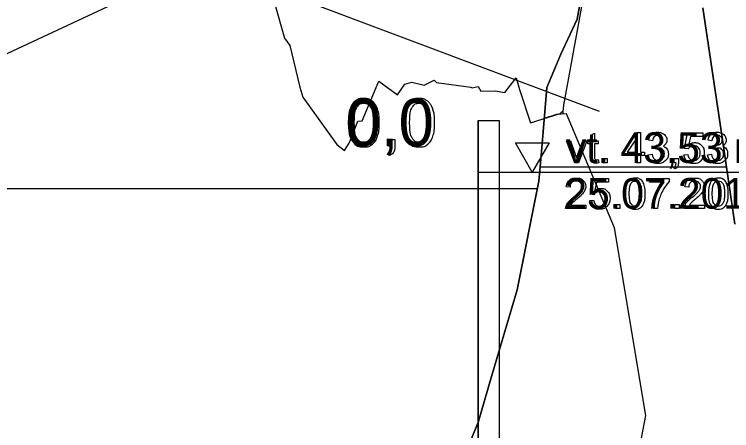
# Model space of a CAD drawing. Extents: x 700746 to 706058, y 6570320 to 6580460.
# Drawn here: x 704197.1 to 704281.7, y 6575866.7 to 6575915.9 of the extents above; entities that cross this region are included whole.
import ezdxf

# ---------------------------------------------------------------- set-up
doc = ezdxf.new("R2010")
doc.units = 0
for name, color, linetype in [('Default', 7, 'Continuous'), ('GEOLPUNKT', 7, 'Continuous'), ('Plokid', 7, 'Continuous'), ('Täide', 7, 'Continuous'), ('VEEKOGU', 7, 'Continuous'), ('Veetase', 7, 'Continuous')]:
    doc.layers.add(name, color=color, linetype=linetype)

msp = doc.modelspace()

# ---------------------------------------------------------------- linework, layer by layer
at = {"layer": 'Default'}
for points in [[(704226.627, 6575921.415), (704228.974, 6575913.061), (704229.577, 6575912.207), (704230.793, 6575907.302), (704231.137, 6575906.114), (704235.122, 6575900.532), (704236.05, 6575899.803), (704236.597, 6575900.693), (704237.62, 6575903.271), (704238.125, 6575903.311), (704240.099, 6575907.993), (704242.283, 6575906.393), (704243.141, 6575907.634), (704243.968, 6575907.869), (704245.41, 6575907.503), (704246.607, 6575908.11), (704246.861, 6575907.848), (704250.91, 6575907.303), (704251.077, 6575907.207), (704251.777, 6575907.346), (704252.102, 6575906.815), (704253.781, 6575906.852), (704254.934, 6575906.655), (704256.249, 6575908.383), (704256.647, 6575907.018), (704257.966, 6575903.074), (704261.436, 6575904.175), (704261.708, 6575904.395), (704261.799, 6575904.177), (704261.815, 6575904.409), (704261.923, 6575905.476), (704261.951, 6575905.592), (704264.43, 6575919.216)], [(704195.143, 6575829.568), (704199.098, 6575828.425), (704204.514, 6575837.219), (704205.926, 6575837.926), (704210.834, 6575839.311), (704217.644, 6575840.421), (704220.898, 6575839.045), (704225.282, 6575839.889), (704228.212, 6575839.533), (704231.721, 6575841.428), (704234.839, 6575841.943), (704238.403, 6575846.328), (704243.127, 6575849.659), (704247.655, 6575857.82), (704251.777, 6575867.716), (704253.361, 6575873.133), (704256.401, 6575883.358), (704258.951, 6575896.188), (704259.248, 6575899.669), (704259.891, 6575907.264), (704261.548, 6575911.178), (704263.474, 6575915.317), (704264.112, 6575919.022)], [(704278.28, 6575916.66), (704280.536, 6575901.345), (704282.049, 6575891.117)]]:
    msp.add_lwpolyline(points, dxfattribs=at)
at = {"layer": 'GEOLPUNKT'}
msp.add_lwpolyline([(704251.777, 6575903.341), (704254.277, 6575903.341), (704254.277, 6575845.841), (704251.777, 6575845.841)], close=True, dxfattribs=at)
for points in [[(704251.777, 6575903.341), (704251.777, 6575773.341)], [(704241.206, 6575900.329), (704241.206, 6575901.11), (704241.987, 6575901.11), (704241.987, 6575900.329)], [(704241.594, 6575900.329), (704241.206, 6575900.329)], [(704241.351, 6575899.219), (704241.159, 6575899.513)]]:
    msp.add_lwpolyline(points, dxfattribs=at)
for points in [[(704236.485, 6575903.09), (704236.485, 6575904.083), (704236.689, 6575904.689), (704236.894, 6575905.296), (704237.296, 6575905.623), (704237.699, 6575905.95), (704238.31, 6575905.95), (704238.76, 6575905.95), (704239.101, 6575905.769), (704239.442, 6575905.587), (704239.662, 6575905.246), (704239.883, 6575904.904), (704240.008, 6575904.413), (704240.134, 6575903.923), (704240.134, 6575903.09), (704240.134, 6575902.106), (704239.932, 6575901.499), (704239.73, 6575900.893), (704239.327, 6575900.564), (704238.924, 6575900.235), (704238.31, 6575900.235), (704237.5, 6575900.235), (704237.039, 6575900.813), (704236.485, 6575901.514), (704236.485, 6575903.09)], [(704243.007, 6575903.09), (704243.007, 6575904.083), (704243.211, 6575904.689), (704243.416, 6575905.296), (704243.818, 6575905.623), (704244.221, 6575905.95), (704244.832, 6575905.95), (704245.282, 6575905.95), (704245.623, 6575905.769), (704245.964, 6575905.587), (704246.184, 6575905.246), (704246.404, 6575904.904), (704246.53, 6575904.413), (704246.656, 6575903.923), (704246.656, 6575903.09), (704246.656, 6575902.106), (704246.454, 6575901.499), (704246.252, 6575900.893), (704245.849, 6575900.564), (704245.446, 6575900.235), (704244.832, 6575900.235), (704244.022, 6575900.235), (704243.561, 6575900.813), (704243.007, 6575901.514), (704243.007, 6575903.09)], [(704237.194, 6575903.09), (704237.194, 6575901.709), (704237.516, 6575901.254), (704237.837, 6575900.798), (704238.31, 6575900.798), (704238.782, 6575900.798), (704239.104, 6575901.256), (704239.426, 6575901.713), (704239.426, 6575903.09), (704239.426, 6575904.473), (704239.105, 6575904.928), (704238.783, 6575905.382), (704238.302, 6575905.382), (704237.83, 6575905.382), (704237.547, 6575904.981), (704237.194, 6575904.469), (704237.194, 6575903.09)], [(704243.716, 6575903.09), (704243.716, 6575901.709), (704244.037, 6575901.254), (704244.359, 6575900.798), (704244.832, 6575900.798), (704245.304, 6575900.798), (704245.626, 6575901.256), (704245.948, 6575901.713), (704245.948, 6575903.09), (704245.948, 6575904.473), (704245.627, 6575904.928), (704245.305, 6575905.382), (704244.824, 6575905.382), (704244.352, 6575905.382), (704244.069, 6575904.981), (704243.716, 6575904.469), (704243.716, 6575903.09)], [(704241.159, 6575899.513), (704241.377, 6575899.609), (704241.48, 6575899.795), (704241.583, 6575899.98), (704241.594, 6575900.329)], [(704241.987, 6575900.329), (704241.987, 6575899.896), (704241.835, 6575899.63), (704241.682, 6575899.364), (704241.351, 6575899.219)]]:
    msp.add_open_spline(points, degree=3, dxfattribs=at)
at = {"layer": 'Plokid'}
for p, q in [((704219.385, 6575922.041), (704170.736, 6575899.343)), ((704259.094, 6575897.871), (704281.05, 6575897.871))]:
    msp.add_line(p, q, dxfattribs=at)
for points in [[(704219.385, 6575988.518), (704219.385, 6575922.041), (704266.068, 6575904.448)], [(704195.143, 6575829.568), (704199.098, 6575828.425), (704204.514, 6575837.219), (704205.926, 6575837.926), (704210.834, 6575839.311), (704217.644, 6575840.421), (704220.898, 6575839.045), (704225.282, 6575839.889), (704228.212, 6575839.533), (704231.721, 6575841.428), (704234.839, 6575841.943), (704238.403, 6575846.328), (704243.127, 6575849.659), (704247.655, 6575857.82), (704251.777, 6575867.716), (704253.361, 6575873.133), (704256.401, 6575883.358), (704258.951, 6575896.188), (704259.248, 6575899.669), (704259.891, 6575907.264), (704261.548, 6575911.178), (704263.474, 6575915.317), (704264.112, 6575919.022)], [(704278.28, 6575916.66), (704280.536, 6575901.345), (704282.049, 6575891.117)]]:
    msp.add_lwpolyline(points, dxfattribs=at)
at = {"layer": 'Täide'}
msp.add_line((704261.037, 6575904.049), (704259.579, 6575903.586), dxfattribs=at)
for points in [[(704264.112, 6575919.022), (704263.474, 6575915.317), (704261.548, 6575911.178), (704259.891, 6575907.264), (704259.248, 6575899.669), (704258.951, 6575896.188), (704256.401, 6575883.358), (704253.361, 6575873.133), (704251.777, 6575867.716), (704247.655, 6575857.82), (704243.127, 6575849.659), (704238.403, 6575846.328), (704234.839, 6575841.943), (704231.721, 6575841.428), (704228.212, 6575839.533), (704225.282, 6575839.889), (704220.898, 6575839.045), (704217.644, 6575840.421), (704210.834, 6575839.311), (704205.926, 6575837.926), (704204.514, 6575837.219), (704199.098, 6575828.425), (704195.143, 6575829.568)], [(704282.049, 6575891.117), (704280.536, 6575901.345), (704278.28, 6575916.66)], [(704238.1, 6575845.955), (704241.743, 6575836.926), (704251.777, 6575831.841), (704265.987, 6575839.478), (704271.567, 6575868.525), (704267.865, 6575890.691), (704262.18, 6575904.136), (704261.037, 6575904.049)], [(704259.579, 6575903.586), (704259.248, 6575899.669), (704258.951, 6575896.188), (704256.401, 6575883.358), (704253.361, 6575873.133), (704251.777, 6575867.716)], [(704251.777, 6575867.716), (704247.655, 6575857.82), (704243.127, 6575849.659), (704238.403, 6575846.328)]]:
    msp.add_lwpolyline(points, dxfattribs=at)
at = {"layer": 'VEEKOGU'}
for p, q in [((704258.768, 6575895.271), (704171.938, 6575895.271)), ((704256.401, 6575883.358), (704258.768, 6575895.271)), ((704253.361, 6575873.133), (704256.401, 6575883.358))]:
    msp.add_line(p, q, dxfattribs=at)
msp.add_lwpolyline([(704247.655, 6575857.82), (704251.777, 6575867.716), (704253.361, 6575873.133)], dxfattribs=at)
at = {"layer": 'Veetase'}
msp.add_line((704251.777, 6575897.271), (704287.446, 6575897.271), dxfattribs=at)
msp.add_line((704251.777, 6575897.271), (704287.446, 6575897.271), dxfattribs=at)
for points in [[(704265.058, 6575899.11), (704265.058, 6575900.613), (704264.731, 6575900.613), (704264.731, 6575900.956), (704265.058, 6575900.956), (704265.058, 6575901.602), (704265.5, 6575901.867), (704265.5, 6575900.956), (704265.941, 6575900.956), (704265.941, 6575900.613), (704265.5, 6575900.613), (704265.5, 6575899.084)], [(704270.461, 6575898.346), (704270.461, 6575899.208), (704268.899, 6575899.208), (704268.899, 6575899.614), (704270.54, 6575901.946), (704270.902, 6575901.946), (704270.902, 6575899.614), (704271.388, 6575899.614), (704271.388, 6575899.208), (704270.902, 6575899.208), (704270.902, 6575898.346), (704270.461, 6575898.346)], [(704276.527, 6575899.996), (704276.113, 6575900.05), (704276.462, 6575901.9), (704278.251, 6575901.9), (704278.251, 6575901.477), (704276.815, 6575901.477), (704276.621, 6575900.511)], [(704263.181, 6575898.346), (704262.193, 6575900.956), (704262.66, 6575900.956), (704263.219, 6575899.393)], [(704263.55, 6575899.364), (704264.129, 6575900.956), (704264.583, 6575900.956), (704263.597, 6575898.346), (704263.181, 6575898.346)], [(704270.461, 6575899.614), (704270.461, 6575901.24), (704269.334, 6575899.614), (704270.461, 6575899.614)], [(704272.329, 6575900.948), (704271.887, 6575901.027)], [(704279.318, 6575900.948), (704278.876, 6575901.027)], [(704272.715, 6575900.053), (704272.764, 6575900.44)], [(704279.704, 6575900.053), (704279.753, 6575900.44)], [(704271.844, 6575899.301), (704272.285, 6575899.359)], [(704276.033, 6575899.29), (704276.497, 6575899.329)], [(704278.832, 6575899.301), (704279.274, 6575899.359)], [(704265.941, 6575898.74), (704266.005, 6575898.35)], [(704266.498, 6575898.346), (704266.498, 6575898.849), (704267.001, 6575898.849), (704267.001, 6575898.346), (704266.498, 6575898.346)], [(704274.876, 6575898.346), (704274.876, 6575898.849), (704275.378, 6575898.849), (704275.378, 6575898.346)], [(704275.125, 6575898.346), (704274.876, 6575898.346)], [(704274.969, 6575897.633), (704274.845, 6575897.822)], [(704265.438, 6575894.596), (704265.024, 6575894.65), (704265.372, 6575896.5), (704267.161, 6575896.5), (704267.161, 6575896.077), (704265.725, 6575896.077), (704265.531, 6575895.111)], [(704271.963, 6575896.075), (704271.963, 6575896.5), (704274.292, 6575896.5), (704274.292, 6575896.156)], [(704273.725, 6575896.075), (704271.963, 6575896.075)], [(704262.628, 6575895.474), (704262.173, 6575895.52)], [(704276.606, 6575895.474), (704276.15, 6575895.52)], [(704264.944, 6575893.89), (704265.408, 6575893.929)], [(704264.469, 6575893.372), (704264.469, 6575892.946), (704262.09, 6575892.946)], [(704262.705, 6575893.372), (704264.469, 6575893.372)], [(704267.987, 6575892.946), (704267.987, 6575893.449), (704268.489, 6575893.449), (704268.489, 6575892.946), (704267.987, 6575892.946)], [(704274.976, 6575892.946), (704274.976, 6575893.449), (704275.478, 6575893.449), (704275.478, 6575892.946), (704274.976, 6575892.946)], [(704278.447, 6575893.372), (704278.447, 6575892.946), (704276.068, 6575892.946)], [(704276.682, 6575893.372), (704278.447, 6575893.372)], [(704272.921, 6575892.946), (704272.465, 6575892.946)]]:
    msp.add_lwpolyline(points, dxfattribs=at)
msp.add_lwpolyline([(704258.168, 6575900.719), (704260.158, 6575900.719), (704258.168, 6575897.271), (704256.177, 6575900.719)], close=True, dxfattribs=at)
msp.add_lwpolyline([(704258.168, 6575900.719), (704260.158, 6575900.719), (704258.168, 6575897.271), (704256.177, 6575900.719)], close=True, dxfattribs=at)
for points in [[(704271.887, 6575901.027), (704271.969, 6575901.472), (704272.256, 6575901.716), (704272.543, 6575901.96), (704272.971, 6575901.96), (704273.266, 6575901.96), (704273.514, 6575901.834), (704273.762, 6575901.708), (704273.894, 6575901.489), (704274.025, 6575901.271), (704274.025, 6575901.026), (704274.025, 6575900.793), (704273.9, 6575900.602), (704273.774, 6575900.411), (704273.529, 6575900.298), (704273.848, 6575900.224), (704274.024, 6575899.993), (704274.201, 6575899.761), (704274.201, 6575899.412), (704274.201, 6575898.941), (704273.857, 6575898.614), (704273.513, 6575898.286), (704272.988, 6575898.286), (704272.514, 6575898.286), (704272.201, 6575898.569), (704271.888, 6575898.851), (704271.844, 6575899.301)], [(704272.764, 6575900.44), (704272.808, 6575900.435), (704272.835, 6575900.435), (704273.118, 6575900.435), (704273.344, 6575900.582), (704273.569, 6575900.73), (704273.569, 6575901.036), (704273.569, 6575901.279), (704273.405, 6575901.439), (704273.24, 6575901.598), (704272.98, 6575901.598), (704272.722, 6575901.598), (704272.55, 6575901.435), (704272.378, 6575901.273), (704272.329, 6575900.948)], [(704278.876, 6575901.027), (704278.957, 6575901.472), (704279.245, 6575901.716), (704279.532, 6575901.96), (704279.96, 6575901.96), (704280.255, 6575901.96), (704280.503, 6575901.834), (704280.751, 6575901.708), (704280.882, 6575901.489), (704281.014, 6575901.271), (704281.014, 6575901.026), (704281.014, 6575900.793), (704280.888, 6575900.602), (704280.763, 6575900.411), (704280.518, 6575900.298), (704280.837, 6575900.224), (704281.013, 6575899.993), (704281.189, 6575899.761), (704281.189, 6575899.412), (704281.189, 6575898.941), (704280.846, 6575898.614), (704280.502, 6575898.286), (704279.976, 6575898.286), (704279.503, 6575898.286), (704279.19, 6575898.569), (704278.876, 6575898.851), (704278.832, 6575899.301)], [(704279.753, 6575900.44), (704279.797, 6575900.435), (704279.824, 6575900.435), (704280.106, 6575900.435), (704280.332, 6575900.582), (704280.558, 6575900.73), (704280.558, 6575901.036), (704280.558, 6575901.279), (704280.394, 6575901.439), (704280.229, 6575901.598), (704279.969, 6575901.598), (704279.711, 6575901.598), (704279.539, 6575901.435), (704279.367, 6575901.273), (704279.318, 6575900.948)], [(704276.621, 6575900.511), (704276.945, 6575900.736), (704277.301, 6575900.736), (704277.772, 6575900.736), (704278.097, 6575900.41), (704278.421, 6575900.083), (704278.421, 6575899.569), (704278.421, 6575899.08), (704278.136, 6575898.724), (704277.79, 6575898.286), (704277.19, 6575898.286), (704276.699, 6575898.286), (704276.388, 6575898.561), (704276.078, 6575898.836), (704276.033, 6575899.29)], [(704272.285, 6575899.359), (704272.361, 6575898.983), (704272.544, 6575898.817), (704272.726, 6575898.651), (704272.99, 6575898.651), (704273.303, 6575898.651), (704273.517, 6575898.867), (704273.731, 6575899.083), (704273.731, 6575899.402), (704273.731, 6575899.707), (704273.532, 6575899.905), (704273.334, 6575900.102), (704273.027, 6575900.102), (704272.902, 6575900.102), (704272.715, 6575900.053)], [(704276.497, 6575899.329), (704276.549, 6575898.99), (704276.736, 6575898.819), (704276.923, 6575898.648), (704277.19, 6575898.648), (704277.511, 6575898.648), (704277.731, 6575898.89), (704277.951, 6575899.131), (704277.951, 6575899.53), (704277.951, 6575899.909), (704277.74, 6575900.128), (704277.529, 6575900.347), (704277.183, 6575900.347), (704276.968, 6575900.347), (704276.797, 6575900.249), (704276.626, 6575900.151), (704276.527, 6575899.996)], [(704279.274, 6575899.359), (704279.35, 6575898.983), (704279.532, 6575898.817), (704279.715, 6575898.651), (704279.979, 6575898.651), (704280.292, 6575898.651), (704280.506, 6575898.867), (704280.72, 6575899.083), (704280.72, 6575899.402), (704280.72, 6575899.707), (704280.521, 6575899.905), (704280.322, 6575900.102), (704280.015, 6575900.102), (704279.89, 6575900.102), (704279.704, 6575900.053)], [(704263.219, 6575899.393), (704263.309, 6575899.14), (704263.385, 6575898.867), (704263.444, 6575899.074), (704263.55, 6575899.364)], [(704266.005, 6575898.35), (704265.818, 6575898.311), (704265.671, 6575898.311), (704265.431, 6575898.311), (704265.298, 6575898.387), (704265.166, 6575898.463), (704265.112, 6575898.587), (704265.058, 6575898.712), (704265.058, 6575899.11)], [(704265.5, 6575899.084), (704265.5, 6575898.895), (704265.523, 6575898.841), (704265.546, 6575898.786), (704265.599, 6575898.754), (704265.651, 6575898.722), (704265.749, 6575898.722), (704265.822, 6575898.722), (704265.941, 6575898.74)], [(704274.845, 6575897.822), (704274.985, 6575897.884), (704275.052, 6575898.003), (704275.118, 6575898.123), (704275.125, 6575898.346)], [(704275.378, 6575898.346), (704275.378, 6575898.068), (704275.28, 6575897.897), (704275.182, 6575897.727), (704274.969, 6575897.633)], [(704262.173, 6575895.52), (704262.219, 6575896.028), (704262.524, 6575896.294), (704262.828, 6575896.56), (704263.342, 6575896.56), (704263.86, 6575896.56), (704264.162, 6575896.273), (704264.464, 6575895.986), (704264.464, 6575895.561), (704264.464, 6575895.345), (704264.376, 6575895.137), (704264.287, 6575894.928), (704264.082, 6575894.697), (704263.878, 6575894.467), (704263.402, 6575894.064), (704263.004, 6575893.73), (704262.891, 6575893.611), (704262.779, 6575893.492), (704262.705, 6575893.372)], [(704269.137, 6575894.722), (704269.137, 6575895.36), (704269.268, 6575895.75), (704269.399, 6575896.139), (704269.658, 6575896.35), (704269.917, 6575896.56), (704270.31, 6575896.56), (704270.599, 6575896.56), (704270.818, 6575896.444), (704271.037, 6575896.327), (704271.179, 6575896.107), (704271.321, 6575895.888), (704271.402, 6575895.572), (704271.483, 6575895.257), (704271.483, 6575894.722), (704271.483, 6575894.089), (704271.353, 6575893.699), (704271.223, 6575893.309), (704270.964, 6575893.098), (704270.705, 6575892.886), (704270.31, 6575892.886), (704269.789, 6575892.886), (704269.493, 6575893.258), (704269.137, 6575893.708), (704269.137, 6575894.722)], [(704276.15, 6575895.52), (704276.197, 6575896.028), (704276.501, 6575896.294), (704276.806, 6575896.56), (704277.319, 6575896.56), (704277.837, 6575896.56), (704278.139, 6575896.273), (704278.441, 6575895.986), (704278.441, 6575895.561), (704278.441, 6575895.345), (704278.353, 6575895.137), (704278.265, 6575894.928), (704278.06, 6575894.697), (704277.855, 6575894.467), (704277.38, 6575894.064), (704276.982, 6575893.73), (704276.869, 6575893.611), (704276.756, 6575893.492), (704276.682, 6575893.372)], [(704278.921, 6575894.722), (704278.921, 6575895.36), (704279.053, 6575895.75), (704279.184, 6575896.139), (704279.443, 6575896.35), (704279.702, 6575896.56), (704280.094, 6575896.56), (704280.384, 6575896.56), (704280.603, 6575896.444), (704280.822, 6575896.327), (704280.964, 6575896.107), (704281.106, 6575895.888), (704281.187, 6575895.572), (704281.267, 6575895.257), (704281.267, 6575894.722), (704281.267, 6575894.089), (704281.137, 6575893.699), (704281.007, 6575893.309), (704280.748, 6575893.098), (704280.49, 6575892.886), (704280.094, 6575892.886), (704279.574, 6575892.886), (704279.277, 6575893.258), (704278.921, 6575893.708), (704278.921, 6575894.722)], [(704262.09, 6575892.946), (704262.085, 6575893.106), (704262.142, 6575893.254), (704262.233, 6575893.497), (704262.433, 6575893.733), (704262.634, 6575893.968), (704263.011, 6575894.277), (704263.597, 6575894.759), (704263.803, 6575895.04), (704264.008, 6575895.321), (704264.008, 6575895.572), (704264.008, 6575895.834), (704263.821, 6575896.015), (704263.633, 6575896.195), (704263.332, 6575896.195), (704263.013, 6575896.195), (704262.822, 6575896.004), (704262.631, 6575895.812), (704262.628, 6575895.474)], [(704269.592, 6575894.722), (704269.592, 6575893.834), (704269.799, 6575893.541), (704270.006, 6575893.248), (704270.31, 6575893.248), (704270.613, 6575893.248), (704270.82, 6575893.542), (704271.027, 6575893.836), (704271.027, 6575894.722), (704271.027, 6575895.611), (704270.821, 6575895.903), (704270.614, 6575896.195), (704270.305, 6575896.195), (704270.001, 6575896.195), (704269.819, 6575895.937), (704269.592, 6575895.608), (704269.592, 6575894.722)], [(704272.465, 6575892.946), (704272.472, 6575893.371), (704272.632, 6575893.973), (704272.792, 6575894.574), (704273.09, 6575895.133), (704273.388, 6575895.691), (704273.725, 6575896.075)], [(704274.292, 6575896.156), (704273.949, 6575895.79), (704273.611, 6575895.183), (704273.274, 6575894.577), (704273.09, 6575893.936), (704272.957, 6575893.484), (704272.921, 6575892.946)], [(704276.068, 6575892.946), (704276.063, 6575893.106), (704276.119, 6575893.254), (704276.21, 6575893.497), (704276.411, 6575893.733), (704276.611, 6575893.968), (704276.989, 6575894.277), (704277.575, 6575894.759), (704277.78, 6575895.04), (704277.986, 6575895.321), (704277.986, 6575895.572), (704277.986, 6575895.834), (704277.798, 6575896.015), (704277.611, 6575896.195), (704277.309, 6575896.195), (704276.99, 6575896.195), (704276.799, 6575896.004), (704276.608, 6575895.812), (704276.606, 6575895.474)], [(704279.377, 6575894.722), (704279.377, 6575893.834), (704279.584, 6575893.541), (704279.791, 6575893.248), (704280.094, 6575893.248), (704280.398, 6575893.248), (704280.605, 6575893.542), (704280.812, 6575893.836), (704280.812, 6575894.722), (704280.812, 6575895.611), (704280.605, 6575895.903), (704280.399, 6575896.195), (704280.09, 6575896.195), (704279.786, 6575896.195), (704279.604, 6575895.937), (704279.377, 6575895.608), (704279.377, 6575894.722)], [(704265.531, 6575895.111), (704265.856, 6575895.336), (704266.212, 6575895.336), (704266.683, 6575895.336), (704267.007, 6575895.01), (704267.331, 6575894.683), (704267.331, 6575894.169), (704267.331, 6575893.68), (704267.046, 6575893.324), (704266.7, 6575892.886), (704266.101, 6575892.886), (704265.61, 6575892.886), (704265.299, 6575893.161), (704264.988, 6575893.436), (704264.944, 6575893.89)], [(704265.408, 6575893.929), (704265.459, 6575893.59), (704265.647, 6575893.419), (704265.834, 6575893.248), (704266.1, 6575893.248), (704266.422, 6575893.248), (704266.642, 6575893.49), (704266.862, 6575893.731), (704266.862, 6575894.13), (704266.862, 6575894.509), (704266.651, 6575894.728), (704266.439, 6575894.947), (704266.093, 6575894.947), (704265.878, 6575894.947), (704265.707, 6575894.849), (704265.536, 6575894.751), (704265.438, 6575894.596)]]:
    msp.add_open_spline(points, degree=3, dxfattribs=at)

# ---------------------------------------------------------------- texts
at = {"layer": 'GEOLPUNKT'}
msp.add_text('0,0', height=5.6, dxfattribs=at).set_placement((704236.161, 6575900.329))
at = {"layer": 'Veetase'}
for s, p in [('vt. 43,53 m', (704262.13, 6575898.346)), ('25.07.2017', (704261.939, 6575892.946))]:
    msp.add_text(s, height=3.6, dxfattribs=at).set_placement(p)

doc.saveas('drawing.dxf')
